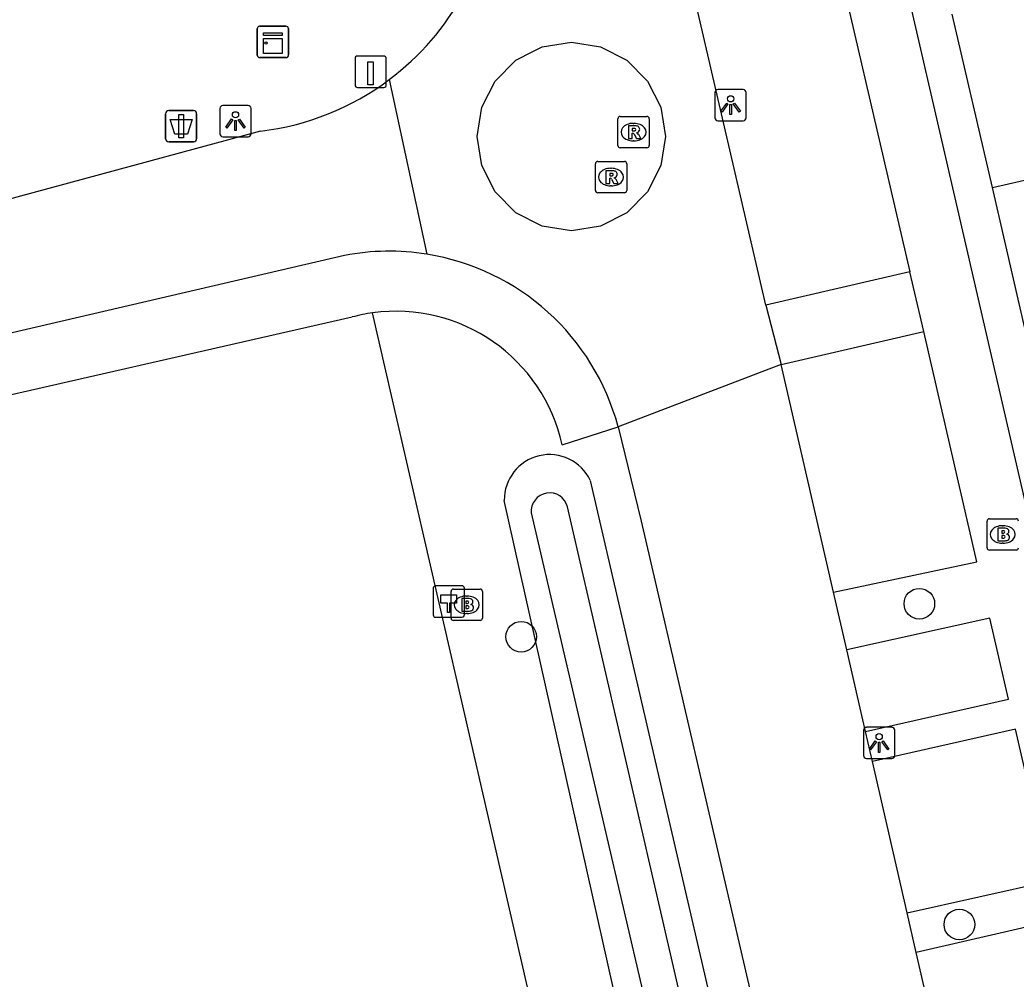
# Model space of a CAD drawing. Extents: x 156414 to 157775, y 382335 to 383765.
# Drawn here: x 156830.97 to 156862.79, y 383193.66 to 383224.29 of the extents above; entities that cross this region are included whole.
import ezdxf

# ---------------------------------------------------------------- set-up
doc = ezdxf.new("R2010")
doc.units = 0
for name, color, linetype in [('IMGEO_Afvalbak', 7, 'Continuous'), ('IMGEO_Berm_groen', 7, 'Continuous'), ('IMGEO_Boom', 7, 'Continuous'), ('IMGEO_Brandkraan', 7, 'Continuous'), ('IMGEO_Greppel_droge_sloot', 7, 'Continuous'), ('IMGEO_Hectometerpaal', 7, 'Continuous'), ('IMGEO_Kast', 7, 'Continuous'), ('IMGEO_Lichtpunt', 7, 'Continuous'), ('IMGEO_Paal', 7, 'Continuous'), ('IMGEO_Pand', 7, 'Continuous'), ('IMGEO_Rijbaan_lokaal_gesloten', 7, 'Continuous'), ('IMGEO_Rijbaan_lokaal_open', 7, 'Continuous'), ('IMGEO_Rioolput', 7, 'Continuous'), ('IMGEO_Verkeersbordpaal', 7, 'Continuous'), ('IMGEO_Voetpad_open', 7, 'Continuous')]:
    doc.layers.add(name, color=color, linetype=linetype)

msp = doc.modelspace()

# ---------------------------------------------------------------- linework, layer by layer
at = {"layer": 'IMGEO_Afvalbak'}
for p, q in [((156835.624, 383220.492), (156835.624, 383221.292)), ((156835.624, 383221.292), (156835.624, 383220.492)), ((156835.724, 383221.392), (156836.514, 383221.392)), ((156836.514, 383221.392), (156835.724, 383221.392)), ((156836.614, 383221.292), (156836.614, 383220.492)), ((156836.614, 383220.492), (156836.614, 383221.292)), ((156836.514, 383220.392), (156835.724, 383220.392)), ((156835.724, 383220.392), (156836.514, 383220.392))]:
    msp.add_line(p, q, dxfattribs=at)
msp.add_lwpolyline([(156835.767, 383221.106), (156836.471, 383221.106), (156836.322, 383220.636), (156835.916, 383220.636), (156835.767, 383221.106)], dxfattribs=at)
for centre, start, end in [((156835.724, 383221.292), 90, 180), ((156835.724, 383221.292), 90, 180), ((156836.514, 383221.292), 0, 90), ((156836.514, 383221.292), 360, 90), ((156835.724, 383220.492), 180, 270), ((156835.724, 383220.492), 180, 270), ((156836.514, 383220.492), 270, 0), ((156836.514, 383220.492), 270, 0)]:
    msp.add_arc(centre, 0.1, start, end, dxfattribs=at)
at = {"layer": 'IMGEO_Berm_groen'}
for points in [[(156855.66, 383156.552), (156842.236, 383214.933)], [(156849.189, 383209.586), (156862.447, 383152.319), (156862.708, 383151.192)], [(156859.508, 383150.574), (156859.439, 383150.882), (156859.025, 383152.734), (156846.442, 383208.943)]]:
    msp.add_lwpolyline(points, dxfattribs=at)
msp.add_arc((156847.886, 383208.964), 1.444, 25.5176, 180.8309, dxfattribs=at)
at = {"layer": 'IMGEO_Boom'}
for centre in [(156859.7, 383205.646), (156846.981, 383204.593), (156860.979, 383195.406)]:
    msp.add_circle(centre, 0.489, dxfattribs=at)
at = {"layer": 'IMGEO_Brandkraan'}
for p, q in [((156861.863, 383207.432), (156861.863, 383208.284)), ((156861.938, 383208.358), (156862.79, 383208.358)), ((156862.351, 383208.138), (156862.376, 383208.138)), ((156862.374, 383207.578), (156862.349, 383207.578)), ((156862.79, 383207.358), (156861.938, 383207.358)), ((156844.742, 383205.186), (156844.742, 383206.038)), ((156844.817, 383206.112), (156845.669, 383206.112)), ((156845.743, 383206.038), (156845.743, 383205.186)), ((156845.23, 383205.892), (156845.255, 383205.892)), ((156845.253, 383205.332), (156845.228, 383205.332)), ((156845.669, 383205.112), (156844.817, 383205.112))]:
    msp.add_line(p, q, dxfattribs=at)
for points in [[(156861.863, 383207.432), (156861.863, 383208.284)], [(156861.938, 383208.358), (156862.79, 383208.358)], [(156862.211, 383208.058), (156862.211, 383207.658), (156862.424, 383207.658)], [(156862.442, 383208.058), (156862.211, 383208.058)], [(156862.39, 383207.977), (156862.336, 383207.977), (156862.336, 383207.901)], [(156862.336, 383207.901), (156862.389, 383207.901)], [(156862.398, 383207.825), (156862.336, 383207.825), (156862.336, 383207.744)], [(156862.336, 383207.744), (156862.398, 383207.744)], [(156862.79, 383207.358), (156861.938, 383207.358)], [(156844.742, 383205.186), (156844.742, 383206.038)], [(156844.817, 383206.112), (156845.669, 383206.112)], [(156845.743, 383206.038), (156845.743, 383205.186)], [(156845.09, 383205.812), (156845.09, 383205.412), (156845.303, 383205.412)], [(156845.321, 383205.812), (156845.09, 383205.812)], [(156845.269, 383205.731), (156845.215, 383205.731), (156845.215, 383205.655)], [(156845.215, 383205.655), (156845.268, 383205.655)], [(156845.277, 383205.579), (156845.215, 383205.579), (156845.215, 383205.498)], [(156845.215, 383205.498), (156845.277, 383205.498)], [(156845.669, 383205.112), (156844.817, 383205.112)]]:
    msp.add_lwpolyline(points, dxfattribs=at)
for centre, radius, start, end in [((156861.94, 383208.282), 0.0765, 91.552, 178.448), ((156861.94, 383208.282), 0.0765, 91.552, 178.448), ((156862.788, 383208.282), 0.0765, 1.552, 88.448), ((156862.788, 383208.282), 0.0765, 1.552, 88.448), ((156862.391, 383207.939), 0.0379, 267.8285, 90.9355), ((156862.446, 383207.913), 0.145, 59.4692, 91.5367), ((156862.471, 383207.96), 0.0922, 285.5137, 58.1501), ((156862.476, 383207.768), 0.105, 301.3115, 78.989), ((156862.399, 383207.784), 0.0404, 269.8759, 90.5077), ((156862.43, 383207.909), 0.251, 268.6676, 293.5347), ((156861.94, 383207.434), 0.0765, 181.552, 268.448), ((156861.94, 383207.434), 0.0765, 181.552, 268.448), ((156862.788, 383207.434), 0.0765, 271.552, 358.448), ((156862.788, 383207.434), 0.0765, 271.552, 358.448), ((156844.819, 383206.036), 0.0765, 91.552, 178.448), ((156844.819, 383206.036), 0.0765, 91.552, 178.448), ((156845.667, 383206.036), 0.0765, 1.552, 88.448), ((156845.667, 383206.036), 0.0765, 1.552, 88.448), ((156845.27, 383205.693), 0.0379, 267.8285, 90.9355), ((156845.325, 383205.667), 0.145, 59.4692, 91.5367), ((156845.35, 383205.714), 0.0922, 285.5137, 58.1501), ((156845.355, 383205.522), 0.105, 301.3115, 78.989), ((156845.278, 383205.538), 0.0404, 269.8759, 90.5077), ((156845.309, 383205.663), 0.251, 268.6676, 293.5347), ((156844.819, 383205.188), 0.0765, 181.552, 268.448), ((156844.819, 383205.188), 0.0765, 181.552, 268.448), ((156845.667, 383205.188), 0.0765, 271.552, 358.448), ((156845.667, 383205.188), 0.0765, 271.552, 358.448)]:
    msp.add_arc(centre, radius, start, end, dxfattribs=at)
for centre, major_axis, ratio, start_param, end_param in [((156862.35, 383207.858), (-0.387, 0.002), 0.722429, 4.712389, 7.853982), ((156862.375, 383207.858), (-0.39, 0.002), 0.717154, 1.570796, 4.712389), ((156845.229, 383205.612), (-0.387, 0.002), 0.722429, 4.712389, 7.853982), ((156845.254, 383205.612), (-0.39, 0.002), 0.717154, 1.570796, 4.712389)]:
    msp.add_ellipse(centre, major_axis=major_axis, ratio=ratio, start_param=start_param, end_param=end_param, dxfattribs=at)
at = {"layer": 'IMGEO_Greppel_droge_sloot'}
for points in [[(156847.303, 383208.544), (156860.355, 383152.573), (156860.765, 383150.817)], [(156861.772, 383151.011), (156861.443, 383152.441), (156848.46, 383208.74)]]:
    msp.add_lwpolyline(points, dxfattribs=at)
msp.add_arc((156847.889, 383208.598), 0.588, 13.9878, 185.2419, dxfattribs=at)
at = {"layer": 'IMGEO_Hectometerpaal'}
for p, q in [((156844.168, 383206.133), (156844.168, 383205.292)), ((156844.168, 383206.133), (156844.168, 383205.292)), ((156845.084, 383206.217), (156844.243, 383206.217)), ((156845.084, 383206.217), (156844.243, 383206.217)), ((156845.168, 383205.301), (156845.168, 383206.142)), ((156845.168, 383205.301), (156845.168, 383206.142)), ((156844.252, 383205.217), (156845.093, 383205.217)), ((156844.252, 383205.217), (156845.093, 383205.217))]:
    msp.add_line(p, q, dxfattribs=at)
msp.add_lwpolyline([(156844.693, 383205.361), (156844.633, 383205.361), (156844.633, 383205.666), (156844.413, 383205.666), (156844.413, 383205.935), (156844.913, 383205.935), (156844.913, 383205.666), (156844.693, 383205.666), (156844.693, 383205.361)], dxfattribs=at)
for centre, start, end in [((156844.246, 383206.139), 92.4484, 184.2845), ((156844.246, 383206.139), 92.4484, 184.2845), ((156845.09, 383206.139), 2.4484, 94.2845), ((156845.09, 383206.139), 2.4484, 94.2845), ((156845.09, 383205.295), 272.4484, 4.2845), ((156845.09, 383205.295), 272.4484, 4.2845), ((156844.246, 383205.295), 182.4484, 274.2845), ((156844.246, 383205.295), 182.4484, 274.2845)]:
    msp.add_arc(centre, 0.0779, start, end, dxfattribs=at)
at = {"layer": 'IMGEO_Kast'}
for p, q in [((156838.625, 383224.083), (156839.466, 383224.083)), ((156839.466, 383224.083), (156838.625, 383224.083)), ((156838.55, 383223.158), (156838.55, 383223.999)), ((156838.55, 383223.999), (156838.55, 383223.158)), ((156839.55, 383224.008), (156839.55, 383223.167)), ((156839.55, 383223.167), (156839.55, 383224.008)), ((156839.475, 383223.083), (156838.634, 383223.083)), ((156838.634, 383223.083), (156839.475, 383223.083))]:
    msp.add_line(p, q, dxfattribs=at)
for points in [[(156838.745, 383223.873), (156839.345, 383223.873), (156839.345, 383223.788), (156838.745, 383223.788), (156838.745, 383223.873)], [(156838.745, 383223.698), (156839.345, 383223.698), (156839.345, 383223.209), (156838.745, 383223.209), (156838.745, 383223.698)]]:
    msp.add_lwpolyline(points, dxfattribs=at)
msp.add_circle((156838.829, 383223.547), 0.0377, dxfattribs=at)
for centre, start, end in [((156838.628, 383224.005), 92.4484, 184.2845), ((156838.628, 383224.005), 92.4484, 184.2845), ((156839.472, 383224.005), 2.4484, 94.2845), ((156839.472, 383224.005), 2.4484, 94.2845), ((156838.628, 383223.161), 182.4484, 274.2845), ((156838.628, 383223.161), 182.4484, 274.2845), ((156839.472, 383223.161), 272.4484, 4.2845), ((156839.472, 383223.161), 272.4484, 4.2845)]:
    msp.add_arc(centre, 0.0779, start, end, dxfattribs=at)
at = {"layer": 'IMGEO_Lichtpunt'}
for p, q in [((156853.172, 383221.968), (156853.172, 383221.161)), ((156853.172, 383221.968), (156853.172, 383221.161)), ((156854.074, 383222.063), (156853.266, 383222.063)), ((156854.074, 383222.063), (156853.266, 383222.063)), ((156854.168, 383221.161), (156854.168, 383221.968)), ((156854.168, 383221.161), (156854.168, 383221.968)), ((156838.258, 383221.554), (156837.45, 383221.554)), ((156838.258, 383221.554), (156837.45, 383221.554)), ((156837.356, 383221.459), (156837.356, 383220.652)), ((156837.356, 383221.459), (156837.356, 383220.652)), ((156838.352, 383220.652), (156838.352, 383221.459)), ((156838.352, 383220.652), (156838.352, 383221.459)), ((156853.266, 383221.067), (156854.074, 383221.067)), ((156853.266, 383221.067), (156854.074, 383221.067)), ((156837.45, 383220.558), (156838.258, 383220.558)), ((156837.45, 383220.558), (156838.258, 383220.558)), ((156857.917, 383201.605), (156857.917, 383200.798)), ((156857.917, 383201.605), (156857.917, 383200.798)), ((156858.819, 383201.7), (156858.011, 383201.7)), ((156858.819, 383201.7), (156858.011, 383201.7)), ((156858.913, 383200.798), (156858.913, 383201.605)), ((156858.913, 383200.798), (156858.913, 383201.605)), ((156858.011, 383200.704), (156858.819, 383200.704)), ((156858.011, 383200.704), (156858.819, 383200.704))]:
    msp.add_line(p, q, dxfattribs=at)
for points in [[(156853.546, 383221.632), (156853.585, 383221.604), (156853.397, 383221.342), (156853.359, 383221.369), (156853.546, 383221.632)], [(156853.648, 383221.584), (156853.695, 383221.584), (156853.695, 383221.262), (156853.648, 383221.262), (156853.648, 383221.584)], [(156853.758, 383221.604), (156853.796, 383221.631), (156853.983, 383221.369), (156853.944, 383221.341), (156853.758, 383221.604)], [(156837.73, 383221.123), (156837.769, 383221.095), (156837.581, 383220.833), (156837.543, 383220.86), (156837.73, 383221.123)], [(156837.832, 383221.075), (156837.879, 383221.075), (156837.879, 383220.753), (156837.832, 383220.753), (156837.832, 383221.075)], [(156837.942, 383221.095), (156837.98, 383221.122), (156838.167, 383220.86), (156838.128, 383220.832), (156837.942, 383221.095)], [(156858.291, 383201.269), (156858.33, 383201.241), (156858.142, 383200.979), (156858.104, 383201.006), (156858.291, 383201.269)], [(156858.393, 383201.221), (156858.44, 383201.221), (156858.44, 383200.899), (156858.393, 383200.899), (156858.393, 383201.221)], [(156858.503, 383201.241), (156858.541, 383201.268), (156858.728, 383201.006), (156858.689, 383200.978), (156858.503, 383201.241)]]:
    msp.add_lwpolyline(points, dxfattribs=at)
for centre in [(156853.671, 383221.766), (156837.855, 383221.257), (156858.416, 383201.403)]:
    msp.add_circle(centre, 0.0994, dxfattribs=at)
for centre, start, end in [((156853.266, 383221.968), 90, 180), ((156853.266, 383221.968), 90, 180), ((156854.074, 383221.968), 0, 90), ((156854.074, 383221.968), 0, 90), ((156837.45, 383221.459), 90, 180), ((156837.45, 383221.459), 90, 180), ((156838.258, 383221.459), 0, 90), ((156838.258, 383221.459), 0, 90), ((156853.266, 383221.161), 180, 270), ((156853.266, 383221.161), 180, 270), ((156854.074, 383221.161), 270, 0), ((156854.074, 383221.161), 270, 360), ((156837.45, 383220.652), 180, 270), ((156837.45, 383220.652), 180, 270), ((156838.258, 383220.652), 270, 0), ((156838.258, 383220.652), 270, 360), ((156858.011, 383201.605), 90, 180), ((156858.011, 383201.605), 90, 180), ((156858.819, 383201.605), 0, 90), ((156858.819, 383201.605), 0, 90), ((156858.011, 383200.798), 180, 270), ((156858.011, 383200.798), 180, 270), ((156858.819, 383200.798), 270, 0), ((156858.819, 383200.798), 270, 360)]:
    msp.add_arc(centre, 0.0946, start, end, dxfattribs=at)
at = {"layer": 'IMGEO_Paal'}
for p, q in [((156842.589, 383223.132), (156841.748, 383223.132)), ((156842.589, 383223.132), (156841.748, 383223.132)), ((156841.673, 383223.048), (156841.673, 383222.207)), ((156841.673, 383223.048), (156841.673, 383222.207)), ((156842.673, 383222.216), (156842.673, 383223.057)), ((156842.673, 383222.216), (156842.673, 383223.057)), ((156841.757, 383222.132), (156842.598, 383222.132)), ((156841.757, 383222.132), (156842.598, 383222.132))]:
    msp.add_line(p, q, dxfattribs=at)
msp.add_lwpolyline([(156842.088, 383222.945), (156842.248, 383222.945), (156842.248, 383222.212), (156842.088, 383222.212), (156842.088, 383222.945)], dxfattribs=at)
for centre, start, end in [((156841.751, 383223.054), 92.4484, 184.2845), ((156841.751, 383223.054), 92.4484, 184.2845), ((156842.595, 383223.054), 2.4484, 94.2845), ((156842.595, 383223.054), 2.4484, 94.2845), ((156841.751, 383222.21), 182.4484, 274.2845), ((156841.751, 383222.21), 182.4484, 274.2845), ((156842.595, 383222.21), 272.4484, 4.2845), ((156842.595, 383222.21), 272.4484, 4.2845)]:
    msp.add_arc(centre, 0.0779, start, end, dxfattribs=at)
at = {"layer": 'IMGEO_Pand'}
for points in [[(156862.034, 383218.931), (156860.753, 383224.475)], [(156862.034, 383218.931), (156872.271, 383221.277), (156872.041, 383222.271)], [(156863.317, 383213.378), (156862.034, 383218.931)]]:
    msp.add_lwpolyline(points, dxfattribs=at)
at = {"layer": 'IMGEO_Rijbaan_lokaal_gesloten'}
for points in [[(156854.794, 383215.177), (156851.854, 383227.862)], [(156842.764, 383222.38), (156843.965, 383216.807)], [(156838.657, 383220.734), (156826.264, 383217.377)], [(156841.342, 383216.765), (156824.718, 383212.905)], [(156854.794, 383215.177), (156855.288, 383213.281)], [(156855.288, 383213.281), (156854.894, 383213.131), (156850.078, 383211.298)], [(156856.957, 383206.019), (156855.288, 383213.281)], [(156850.078, 383211.298), (156850.812, 383208.283), (156863.532, 383153.52), (156863.849, 383152.15), (156864.012, 383151.443)], [(156857.381, 383204.173), (156856.957, 383206.019)], [(156857.981, 383201.562), (156857.381, 383204.173)], [(156858.199, 383200.611), (156857.981, 383201.562)], [(156859.309, 383195.782), (156858.199, 383200.611)], [(156859.601, 383194.513), (156859.309, 383195.782)], [(156860.714, 383189.669), (156859.601, 383194.513)]]:
    msp.add_lwpolyline(points, dxfattribs=at)
for centre, radius, start, end in [((156837.632, 383229.234), 8.563, 306.8222, 355.7311), ((156837.636, 383229.228), 8.555, 276.8535, 306.8263), ((156842.772, 383209.365), 7.537, 80.8954, 100.9393), ((156842.772, 383209.337), 7.564, 15.0235, 80.9265)]:
    msp.add_arc(centre, radius, start, end, dxfattribs=at)
at = {"layer": 'IMGEO_Rijbaan_lokaal_open'}
msp.add_lwpolyline([(156849.514, 383223.428), (156850.353, 383223), (156851.019, 383222.335), (156851.446, 383221.496), (156851.594, 383220.566), (156851.446, 383219.636), (156851.019, 383218.797), (156850.353, 383218.131), (156849.514, 383217.703), (156848.584, 383217.556), (156847.654, 383217.703), (156846.815, 383218.131), (156846.149, 383218.797), (156845.722, 383219.636), (156845.575, 383220.566), (156845.722, 383221.496), (156846.149, 383222.335), (156846.815, 383223), (156847.371, 383223.284), (156847.654, 383223.428), (156848.584, 383223.575), (156849.514, 383223.428)], dxfattribs=at)
at = {"layer": 'IMGEO_Rioolput'}
for p, q in [((156850.07, 383220.278), (156850.07, 383221.13)), ((156850.145, 383221.204), (156850.997, 383221.204)), ((156850.558, 383220.984), (156850.583, 383220.984)), ((156851.071, 383221.13), (156851.071, 383220.278)), ((156850.581, 383220.424), (156850.556, 383220.424)), ((156850.997, 383220.204), (156850.145, 383220.204)), ((156849.351, 383218.842), (156849.351, 383219.694)), ((156849.426, 383219.768), (156850.278, 383219.768)), ((156850.352, 383219.694), (156850.352, 383218.842)), ((156849.839, 383219.548), (156849.864, 383219.548)), ((156849.862, 383218.988), (156849.837, 383218.988)), ((156850.278, 383218.768), (156849.426, 383218.768))]:
    msp.add_line(p, q, dxfattribs=at)
for points in [[(156850.07, 383220.278), (156850.07, 383221.13)], [(156850.145, 383221.204), (156850.997, 383221.204)], [(156850.659, 383220.902), (156850.407, 383220.904), (156850.407, 383220.504)], [(156851.071, 383221.13), (156851.071, 383220.278)], [(156850.407, 383220.504), (156850.531, 383220.504), (156850.531, 383220.666), (156850.542, 383220.666)], [(156850.585, 383220.823), (156850.531, 383220.823), (156850.531, 383220.742)], [(156850.531, 383220.742), (156850.583, 383220.742)], [(156850.589, 383220.637), (156850.66, 383220.504), (156850.8, 383220.504), (156850.735, 383220.63)], [(156850.997, 383220.204), (156850.145, 383220.204)], [(156849.351, 383218.842), (156849.351, 383219.694)], [(156849.426, 383219.768), (156850.278, 383219.768)], [(156850.352, 383219.694), (156850.352, 383218.842)], [(156849.94, 383219.466), (156849.688, 383219.468), (156849.688, 383219.068)], [(156849.866, 383219.387), (156849.812, 383219.387), (156849.812, 383219.306)], [(156849.812, 383219.306), (156849.864, 383219.306)], [(156849.688, 383219.068), (156849.812, 383219.068), (156849.812, 383219.23), (156849.823, 383219.23)], [(156849.87, 383219.201), (156849.941, 383219.068), (156850.081, 383219.068), (156850.016, 383219.194)], [(156850.278, 383218.768), (156849.426, 383218.768)]]:
    msp.add_lwpolyline(points, dxfattribs=at)
for centre, radius, start, end in [((156850.147, 383221.128), 0.0765, 91.552, 178.448), ((156850.147, 383221.128), 0.0765, 91.552, 178.448), ((156850.658, 383220.792), 0.109, 350.3612, 89.416), ((156850.995, 383221.128), 0.0765, 1.552, 88.448), ((156850.995, 383221.128), 0.0765, 1.552, 88.448), ((156850.541, 383220.613), 0.0533, 26.0293, 88.6989), ((156850.567, 383220.931), 0.19, 274.7715, 282.9687), ((156850.591, 383220.727), 0.0964, 77.0061, 93.1865), ((156850.605, 383220.784), 0.0378, 276.6634, 79.6772), ((156850.656, 383220.792), 0.112, 277.5842, 350.9817), ((156850.64, 383220.577), 0.108, 29.5134, 73.7905), ((156850.147, 383220.28), 0.0765, 181.552, 268.448), ((156850.147, 383220.28), 0.0765, 181.552, 268.448), ((156850.995, 383220.28), 0.0765, 271.552, 358.448), ((156850.995, 383220.28), 0.0765, 271.552, 358.448), ((156849.428, 383219.692), 0.0765, 91.552, 178.448), ((156849.428, 383219.692), 0.0765, 91.552, 178.448), ((156850.276, 383219.692), 0.0765, 1.552, 88.448), ((156850.276, 383219.692), 0.0765, 1.552, 88.448), ((156849.848, 383219.495), 0.19, 274.7715, 282.9687), ((156849.872, 383219.291), 0.0964, 77.0061, 93.1865), ((156849.886, 383219.348), 0.0378, 276.6634, 79.6772), ((156849.939, 383219.356), 0.109, 350.3612, 89.416), ((156849.937, 383219.356), 0.112, 277.5842, 350.9817), ((156849.822, 383219.177), 0.0533, 26.0293, 88.6989), ((156849.921, 383219.141), 0.108, 29.5134, 73.7905), ((156849.428, 383218.844), 0.0765, 181.552, 268.448), ((156849.428, 383218.844), 0.0765, 181.552, 268.448), ((156850.276, 383218.844), 0.0765, 271.552, 358.448), ((156850.276, 383218.844), 0.0765, 271.552, 358.448)]:
    msp.add_arc(centre, radius, start, end, dxfattribs=at)
for centre, major_axis, ratio, start_param, end_param in [((156850.557, 383220.704), (-0.387, 0.002), 0.722429, 4.712389, 7.853982), ((156850.582, 383220.704), (-0.39, 0.002), 0.717154, 1.570796, 4.712389), ((156849.838, 383219.268), (-0.387, 0.002), 0.722429, 4.712389, 7.853982), ((156849.863, 383219.268), (-0.39, 0.002), 0.717154, 1.570796, 4.712389)]:
    msp.add_ellipse(centre, major_axis=major_axis, ratio=ratio, start_param=start_param, end_param=end_param, dxfattribs=at)
at = {"layer": 'IMGEO_Verkeersbordpaal'}
for p, q in [((156835.624, 383220.492), (156835.624, 383221.292)), ((156835.624, 383221.292), (156835.624, 383220.492)), ((156835.724, 383221.392), (156836.514, 383221.392)), ((156836.514, 383221.392), (156835.724, 383221.392)), ((156836.614, 383221.292), (156836.614, 383220.492)), ((156836.614, 383220.492), (156836.614, 383221.292)), ((156836.514, 383220.392), (156835.724, 383220.392)), ((156835.724, 383220.392), (156836.514, 383220.392))]:
    msp.add_line(p, q, dxfattribs=at)
msp.add_lwpolyline([(156836.044, 383221.267), (156836.194, 383221.267), (156836.194, 383220.517), (156836.044, 383220.517), (156836.044, 383221.267)], dxfattribs=at)
for centre, start, end in [((156835.724, 383221.292), 90, 180), ((156835.724, 383221.292), 90, 180), ((156836.514, 383221.292), 0, 90), ((156836.514, 383221.292), 360, 90), ((156835.724, 383220.492), 180, 270), ((156835.724, 383220.492), 180, 270), ((156836.514, 383220.492), 270, 0), ((156836.514, 383220.492), 270, 0)]:
    msp.add_arc(centre, 0.1, start, end, dxfattribs=at)
at = {"layer": 'IMGEO_Voetpad_open'}
for points in [[(156856.928, 383235.509), (156858.273, 383229.684), (156874.357, 383160.007)], [(156851.854, 383227.862), (156856.451, 383228.939), (156859.4, 383216.245)], [(156859.4, 383216.245), (156854.794, 383215.177)], [(156859.842, 383214.341), (156859.4, 383216.245)], [(156824.899, 383211.011), (156841.584, 383214.801)], [(156855.288, 383213.281), (156859.842, 383214.341)], [(156856.957, 383206.019), (156861.541, 383206.979), (156859.842, 383214.341)], [(156848.287, 383210.722), (156850.078, 383211.298)], [(156857.981, 383201.562), (156862.552, 383202.602), (156861.956, 383205.184), (156857.381, 383204.173)], [(156859.309, 383195.782), (156863.891, 383196.8), (156862.772, 383201.646), (156858.199, 383200.611)], [(156860.714, 383189.669), (156865.293, 383190.726), (156864.176, 383195.562), (156859.601, 383194.513)]]:
    msp.add_lwpolyline(points, dxfattribs=at)
for start, end in [(97.9328, 104.9574), (12.4012, 97.9293)]:
    msp.add_arc((156842.985, 383209.556), 5.429, start, end, dxfattribs=at)

doc.saveas('drawing.dxf')
